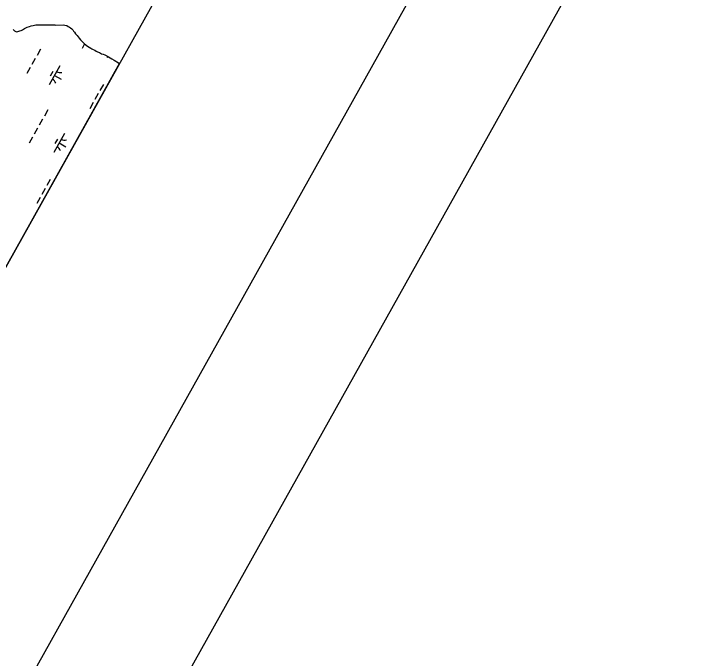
# Model space of a CAD drawing. Extents: x 3923531 to 3943530, y 207391 to 229799.
# Drawn here: x 3934698 to 3936304, y 209050 to 210536 of the extents above; entities that cross this region are included whole.
import ezdxf

# ---------------------------------------------------------------- set-up
doc = ezdxf.new("R2010")
doc.units = 0
for name, color, linetype in [('G-ANNO-NPLT', 7, 'Continuous'), ('V-ANNO-SYMB', 7, 'Continuous'), ('V-GRID-FRAM', 7, 'Continuous'), ('V-TOPO-SHOR', 7, 'Continuous'), ('V-WETL-SWMP', 7, 'Continuous')]:
    doc.layers.add(name, color=color, linetype=linetype)

msp = doc.modelspace()

# ---------------------------------------------------------------- linework, layer by layer
at = {"layer": 'G-ANNO-NPLT'}
msp.add_lwpolyline([(3932726.7, 229544.3), (3923785.3, 213539.2), (3934334.2, 207646), (3943275.5, 223651.2)], close=True, dxfattribs=at)
at = {"layer": 'V-ANNO-SYMB'}
msp.add_lwpolyline([(3932328.9, 228191.4), (3924261.4, 213750.5), (3934264.5, 208162.2), (3942332, 222603.1), (3932328.9, 228191.4)], dxfattribs=at)
at = {"layer": 'V-GRID-FRAM'}
msp.add_lwpolyline([(3941569.4, 222286.8), (3934196.5, 209089.1), (3926890.1, 213186.2), (3934009.8, 226348.1), (3941569.4, 222286.8)], dxfattribs=at)
at = {"layer": 'V-TOPO-SHOR'}
for points in [[(3934696, 210499.9), (3934699.3, 210496.9), (3934703.5, 210495.2), (3934706.9, 210495.8), (3934711.8, 210496.8), (3934714.8, 210498.1), (3934717.8, 210499.7), (3934722.2, 210502.3), (3934728.2, 210505.5), (3934733.8, 210507.1), (3934737.5, 210508.4), (3934742.4, 210509.7), (3934748.1, 210510.6), (3934751.4, 210510.9), (3934757.3, 210510.8), (3934763, 210510.8), (3934767.6, 210510.7), (3934770.9, 210510.7), (3934774.2, 210511), (3934777.5, 210510.9), (3934780.8, 210510.9), (3934786.5, 210510.8), (3934792.1, 210510.8), (3934794.1, 210510.4), (3934811.3, 210510.6), (3934814.9, 210510.2), (3934819.9, 210509.2), (3934823.2, 210507.5), (3934825.8, 210505.8), (3934828.4, 210503.8), (3934831.1, 210501.4), (3934833.7, 210499.1), (3934835.6, 210496.4), (3934837.9, 210494.1), (3934840.2, 210490.4), (3934843.5, 210486.4), (3934846.4, 210483), (3934848.7, 210480), (3934851.3, 210476.4)], [(3934851.3, 210476.4), (3934853.6, 210474), (3934856.9, 210470.7), (3934859.8, 210468), (3934864.4, 210464.3), (3934867.4, 210461.6), (3934871.6, 210459.3), (3934874.9, 210457.2), (3934877.9, 210455.9), (3934880.5, 210454.2), (3934884.8, 210452.5), (3934887.8, 210450.5), (3934890.7, 210448.8), (3934895.3, 210446.8), (3934899.9, 210444.1), (3934903.6, 210443), (3934907.2, 210441.7), (3934910.5, 210440), (3934915.7, 210436.9), (3934919.7, 210434.6), (3934923.6, 210432.5), (3934929.2, 210429.2), (3934932.9, 210427.5), (3934935.5, 210425.5), (3934939.4, 210423.4), (3934941.4, 210422.5)]]:
    msp.add_lwpolyline(points, dxfattribs=at)
at = {"layer": 'V-WETL-SWMP'}
for p, q in [((3934733.8, 210507.1), (3934737.5, 210508.4)), ((3934737.5, 210508.4), (3934742.4, 210509.7)), ((3934742.4, 210509.7), (3934748.1, 210510.6)), ((3934748.1, 210510.6), (3934751.4, 210510.9)), ((3934751.4, 210510.9), (3934757.3, 210510.8)), ((3934757.3, 210510.8), (3934763, 210510.8)), ((3934763, 210510.8), (3934767.6, 210510.7)), ((3934767.6, 210510.7), (3934770.9, 210510.7)), ((3934770.9, 210510.7), (3934774.2, 210511)), ((3934774.2, 210511), (3934777.5, 210510.9)), ((3934777.5, 210510.9), (3934780.8, 210510.9)), ((3934780.8, 210510.9), (3934786.5, 210510.8)), ((3934786.5, 210510.8), (3934792.1, 210510.8)), ((3934792.1, 210510.8), (3934794.1, 210510.4)), ((3934794.1, 210510.4), (3934811.3, 210510.6)), ((3934811.3, 210510.6), (3934814.9, 210510.2)), ((3934814.9, 210510.2), (3934819.9, 210509.2)), ((3934819.9, 210509.2), (3934823.2, 210507.5)), ((3934696, 210499.9), (3934699.3, 210496.9)), ((3934699.3, 210496.9), (3934703.5, 210495.2)), ((3934703.5, 210495.2), (3934706.9, 210495.8)), ((3934706.9, 210495.8), (3934711.8, 210496.8)), ((3934711.8, 210496.8), (3934714.8, 210498.1)), ((3934714.8, 210498.1), (3934717.8, 210499.7)), ((3934717.8, 210499.7), (3934722.2, 210502.3)), ((3934722.2, 210502.3), (3934728.2, 210505.5)), ((3934728.2, 210505.5), (3934733.8, 210507.1)), ((3934823.2, 210507.5), (3934825.8, 210505.8)), ((3934825.8, 210505.8), (3934828.4, 210503.8)), ((3934828.4, 210503.8), (3934831.1, 210501.4)), ((3934831.1, 210501.4), (3934833.7, 210499.1)), ((3934833.7, 210499.1), (3934835.6, 210496.4)), ((3934835.6, 210496.4), (3934837.9, 210494.1)), ((3934837.9, 210494.1), (3934840.2, 210490.4)), ((3934840.2, 210490.4), (3934843.5, 210486.4)), ((3934843.5, 210486.4), (3934846.4, 210483)), ((3934846.4, 210483), (3934848.7, 210480)), ((3934848.7, 210480), (3934851.3, 210476.4)), ((3934851.3, 210476.4), (3934853.6, 210474)), ((3934853.6, 210474), (3934856.9, 210470.7)), ((3934861, 210467), (3934855.3, 210456.7)), ((3934856.9, 210470.7), (3934859.8, 210468)), ((3934859.8, 210468), (3934864.4, 210464.3)), ((3934864.4, 210464.3), (3934867.4, 210461.6)), ((3934867.4, 210461.6), (3934871.6, 210459.3)), ((3934758.9, 210454.5), (3934751.1, 210440.5)), ((3934871.6, 210459.3), (3934874.9, 210457.2)), ((3934874.9, 210457.2), (3934877.9, 210455.9)), ((3934877.9, 210455.9), (3934880.5, 210454.2)), ((3934880.5, 210454.2), (3934884.8, 210452.5)), ((3934884.8, 210452.5), (3934887.8, 210450.5)), ((3934887.8, 210450.5), (3934890.7, 210448.8)), ((3934890.7, 210448.8), (3934895.3, 210446.8)), ((3934895.3, 210446.8), (3934899.9, 210444.1)), ((3934747.2, 210433.5), (3934739.4, 210419.6)), ((3934899.9, 210444.1), (3934903.6, 210443)), ((3934903.6, 210443), (3934907.2, 210441.7)), ((3934907.2, 210441.7), (3934910.5, 210440)), ((3934910.5, 210440), (3934915.7, 210436.9)), ((3934913.7, 210438.1), (3934912.4, 210435.8)), ((3934915.7, 210436.9), (3934919.7, 210434.6)), ((3934919.7, 210434.6), (3934923.6, 210432.5)), ((3934923.6, 210432.5), (3934929.2, 210429.2)), ((3934929.2, 210429.2), (3934932.9, 210427.5)), ((3934941.4, 210422.5), (3934504.1, 209639.8)), ((3934735.5, 210412.6), (3934727.7, 210398.6)), ((3934803.6, 210416.1), (3934779.2, 210372.5)), ((3934932.9, 210427.5), (3934935.5, 210425.5)), ((3934935.5, 210425.5), (3934939.4, 210423.4)), ((3934939.4, 210423.4), (3934941.4, 210422.5)), ((3934787.6, 210403.3), (3934781.7, 210392.8)), ((3934791.4, 210394.3), (3934807.1, 210385.5)), ((3934904.1, 210373.4), (3934896.3, 210359.4)), ((3934892.4, 210352.4), (3934884.6, 210338.5)), ((3934880.7, 210331.5), (3934872.9, 210317.5)), ((3934775.8, 210314.5), (3934768, 210300.5)), ((3934764.1, 210293.5), (3934756.3, 210279.5)), ((3934752.4, 210272.5), (3934744.6, 210258.6)), ((3934740.7, 210251.6), (3934732.9, 210237.6)), ((3934814.4, 210260.4), (3934790, 210216.7)), ((3934798.4, 210247.5), (3934792.5, 210237.1)), ((3934802.2, 210238.5), (3934817.9, 210229.8)), ((3934781.7, 210154.3), (3934773.9, 210140.3)), ((3934770, 210133.3), (3934762.2, 210119.4)), ((3934758.3, 210112.4), (3934750.5, 210098.4))]:
    msp.add_line(p, q, dxfattribs=at)
for centre, start, end in [((3934805, 210418.3), 240.0381, 281.5817), ((3934778.1, 210370.1), 20.0381, 61.5817), ((3934815.8, 210262.5), 240.0381, 281.5817), ((3934788.9, 210214.3), 20.0381, 61.5817)]:
    msp.add_arc(centre, 17.6, start, end, dxfattribs=at)

doc.saveas('drawing.dxf')
